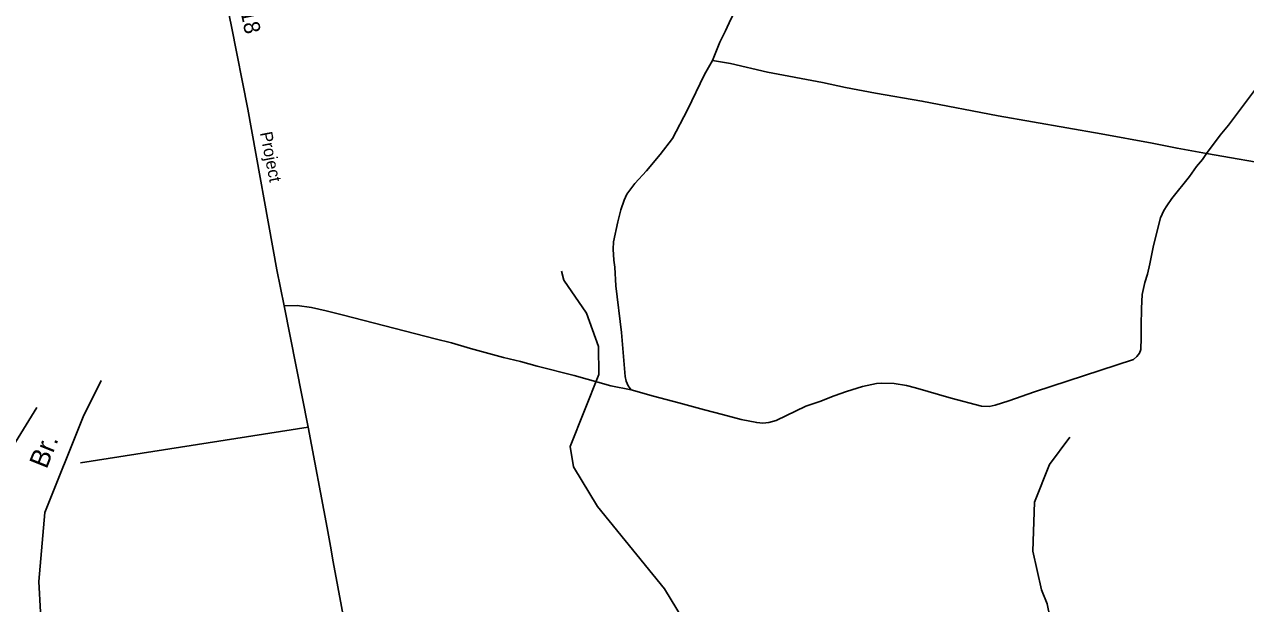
# Model space of a CAD drawing. Extents: x 2104537 to 2336408, y 34176 to 229611.
# Drawn here: x 2149214 to 2158685, y 107719 to 112212 of the extents above; entities that cross this region are included whole.
import ezdxf

# ---------------------------------------------------------------- set-up
doc = ezdxf.new("R2010")
doc.units = 0
for name, color, linetype in [('Exist Hydrographic Creek Single Shore', 7, 'Continuous'), ('Exist Hydrographic Misc Water Feature', 7, 'Continuous'), ('Exist Road Non-System Type 51', 7, 'Continuous'), ('Exist Road Secondary Mileage Hundredths English Label', 7, 'Continuous'), ('Exist Road Secondary Type 51 Attributed', 7, 'Continuous'), ('Exist Road Secondary Type 51 Label', 7, 'Continuous'), ('Old_Level_32', 7, 'Continuous')]:
    doc.layers.add(name, color=color, linetype=linetype)

msp = doc.modelspace()

# ---------------------------------------------------------------- linework, layer by layer
at = {"layer": 'Exist Hydrographic Creek Single Shore'}
msp.add_lwpolyline([(2147844.7, 105249.4), (2148075.8, 105986.4), (2148158.6, 106034), (2148907.7, 106098.2), (2149198.7, 106197.6), (2149448.8, 106373.2), (2149530.8, 106542.2), (2149487.8, 106956.4), (2149419.7, 107108.7), (2149419.7, 107272.8), (2149351.8, 107415.1), (2149324.8, 107891.4), (2149372.8, 108425.3), (2149669.7, 109167.6), (2149809.7, 109450.3)], dxfattribs=at)
at = {"layer": 'Exist Hydrographic Misc Water Feature'}
for points in [[(2154404.7, 107458.2), (2154177.7, 107833.3), (2153657.7, 108473.4), (2153472.8, 108778.9), (2153446.7, 108936.8), (2153667.8, 109496.9), (2153666.7, 109713.4), (2153573.9, 109971.1), (2153397.7, 110227.2), (2153380.7, 110296.4)], [(2147034.7, 105698.2), (2147840.8, 106276.4), (2148105.7, 106625.6), (2148113.7, 106684.5), (2148171.8, 106834.4), (2148168.7, 107428.3), (2148267.7, 107728.2), (2148722.7, 108346), (2148780.8, 108453.1), (2148880.8, 108546.4), (2149310.8, 109240.2)], [(2156087.8, 104426.8), (2156103.8, 104544.5), (2156177.8, 104743.3), (2156392.9, 105080.3), (2156615.8, 105505.8), (2156988, 105974.3), (2157284.9, 106401.7), (2157391.9, 106593.2), (2157365.9, 106961.2), (2157263, 107360.1), (2157186.9, 107515.8), (2157144.8, 107716.7), (2157101.8, 107825.9), (2157033.9, 108125.7), (2157048.9, 108506.1), (2157163.9, 108799.1), (2157320.8, 109009.3)]]:
    msp.add_lwpolyline(points, dxfattribs=at)
at = {"layer": 'Exist Road Non-System Type 51'}
msp.add_line((2151415.4, 109087.3), (2149649.9, 108810), dxfattribs=at)
for points in [[(2155372.7, 113707.6), (2155335.6, 113593.3), (2155298.4, 113519), (2155253.4, 113418.5), (2154898.5, 112671.2), (2154763, 112390), (2154692.3, 112251.4), (2154651.2, 112161), (2154608.1, 112074.4), (2154549.5, 111931.9)], [(2159353.3, 112688.4), (2159330.4, 112580.2), (2159307.2, 112498.1), (2159285.6, 112437.9), (2159236.6, 112345.4), (2159199.1, 112291), (2158922.7, 111916.5), (2158760.6, 111708.9), (2158551.4, 111428.9), (2158488.1, 111352.4), (2158381.3, 111209.4)], [(2154549.5, 111931.9), (2154488.4, 111823.3), (2154357.1, 111550.1), (2154239.2, 111327.2), (2154144.3, 111202.2), (2154037.7, 111075.3), (2153948.5, 110976.4), (2153887.4, 110895.8), (2153866, 110848.8), (2153840.4, 110773.3), (2153815.4, 110679.2), (2153782.9, 110524.4), (2153781.3, 110468.9), (2153784.2, 110382.8), (2153792.6, 110328.8), (2153800, 110184.9), (2153845.3, 109821.4), (2153872.5, 109479.7), (2153881.6, 109444.3), (2153897.3, 109407.8), (2153919.5, 109378)], [(2154549.5, 111931.9), (2154689.7, 111907.2), (2154978.2, 111841.8), (2155402.9, 111761.8), (2155583.2, 111723.5), (2155813.6, 111679.6), (2156174, 111617), (2156767, 111502.5), (2157564.2, 111361.9), (2157960.8, 111289.6), (2158153.1, 111251.3), (2158381.3, 111209.4)], [(2153919.5, 109378), (2154092, 109327.6), (2154290.4, 109277.6), (2154488.7, 109221.3), (2154629.1, 109186.6), (2154773.5, 109146), (2154893.7, 109123.1), (2154941.8, 109117.5), (2154987.7, 109123.9), (2155045.4, 109140.5), (2155274.4, 109250.7), (2155382.1, 109285.6), (2155493.6, 109330.6), (2155589.2, 109363.6), (2155714.8, 109402.8), (2155822.6, 109425.7), (2155864.7, 109428), (2155960.6, 109425), (2156054.7, 109409.8), (2156124.8, 109392.4), (2156401.5, 109313), (2156636.1, 109249.3), (2156696.1, 109247.7), (2156742.1, 109258.2), (2156849.6, 109293.1), (2157048.9, 109361.1), (2157814.4, 109612.2), (2157842.1, 109636.5), (2157862, 109660.5), (2157871.8, 109690.7), (2157874.9, 109780.7), (2157873.9, 109872.7), (2157876.7, 110008.8), (2157883.6, 110116.9), (2157902.8, 110208.9), (2157924.1, 110275.1), (2157943.5, 110355.3), (2157970, 110497.6), (2158024.2, 110710.2), (2158051.5, 110768.4), (2158073.2, 110804.6), (2158112.7, 110860.8), (2158249, 111032.2), (2158304.4, 111110.7), (2158349.8, 111165), (2158381.3, 111209.4)], [(2158381.3, 111209.4), (2158948.1, 111112.6), (2159432.9, 111021.2), (2159733.2, 110972), (2160077.9, 110903.1), (2160244.2, 110874.7), (2160428.4, 110834.3), (2160726.9, 110785.1), (2161041.4, 110726), (2161119.4, 110716.7), (2161311.7, 110680.6), (2161381.8, 110663.2)], [(2153919.5, 109378), (2153761.3, 109408.6), (2153478.6, 109487.9), (2153192, 109561.3), (2153061.7, 109598.2), (2152929.3, 109629), (2152672.8, 109698.6), (2152526.4, 109741.2), (2152400.2, 109772), (2151688.5, 109957.4), (2151553.6, 109990.1), (2151440.1, 110015.7), (2151329.2, 110032.2), (2151229.1, 110029.4)]]:
    msp.add_lwpolyline(points, dxfattribs=at)
at = {"layer": 'Exist Road Secondary Type 51 Attributed'}
msp.add_lwpolyline([(2150701.5, 112768.2), (2150820.3, 112195.5), (2150945.9, 111554.6), (2151170.7, 110308.7), (2151229.1, 110029.4), (2151415.4, 109087.3), (2151561.1, 108307.2), (2151587.6, 108163.7), (2151609.3, 108044.2), (2151709.2, 107503.1), (2151806.9, 107009.8), (2151891.6, 106592.6), (2151963.3, 106131.9), (2152050.2, 105675.6), (2152108.8, 105377.9)], dxfattribs=at)

# ---------------------------------------------------------------- texts
at = {"layer": 'Exist Road Secondary Mileage Hundredths English Label'}
msp.add_text('2.18', height=125, rotation=281.72597, dxfattribs=at).set_placement((2150861.2, 112448.2))
at = {"layer": 'Exist Road Secondary Type 51 Label'}
msp.add_text('Project', height=95, rotation=281.08464, dxfattribs=at).set_placement((2151040.7, 111370.3))
at = {"layer": 'Old_Level_32'}
msp.add_text('Br.', height=150, rotation=68.19927, dxfattribs=at).set_placement((2149386.1, 108757.5))

doc.saveas('drawing.dxf')
